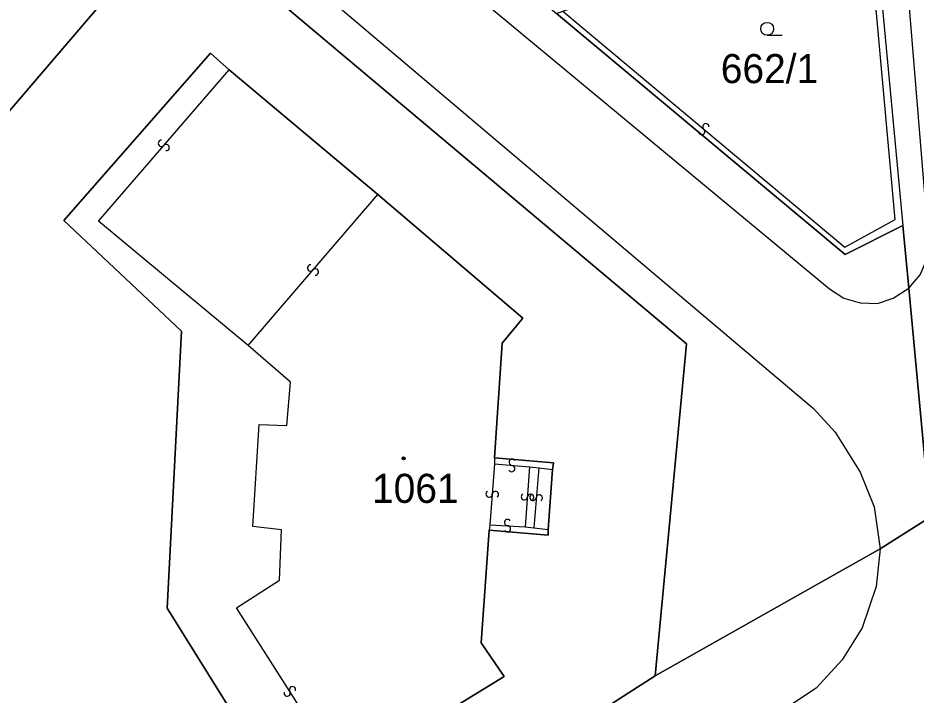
# Model space of a CAD drawing. Extents: x -600309 to -598967, y -1161267 to -1160292.
# Drawn here: x -599569.8 to -599517.3, y -1160522 to -1160482.5 of the extents above; entities that cross this region are included whole.
import ezdxf

# ---------------------------------------------------------------- set-up
doc = ezdxf.new("R2010")
doc.units = 0
for name, color, linetype in [('Level 1', 7, 'Continuous'), ('Level 13', 7, 'Continuous'), ('Level 3', 7, 'Continuous'), ('Level 4', 7, 'Continuous'), ('Level 5', 7, 'Continuous'), ('Level 60', 7, 'Continuous'), ('Vrstva 60', 7, 'Continuous')]:
    doc.layers.add(name, color=color, linetype=linetype)

msp = doc.modelspace()

# ---------------------------------------------------------------- linework, layer by layer
at = {"layer": 'Level 1'}
for points in [[(-599520.03, -1160474.02), (-599518.1, -1160494.6)], [(-599560.61, -1160476.37), (-599560.81, -1160476.82), (-599588.27, -1160508.93)], [(-599560.61, -1160476.37), (-599530.73, -1160501.52), (-599532.56, -1160520.91)], [(-599518.1, -1160494.6), (-599521.48, -1160496.3), (-599538.33, -1160482.21)], [(-599550.78, -1160526.72), (-599553.82, -1160528.59), (-599561.07, -1160516.96), (-599560.23, -1160500.77), (-599567.09, -1160494.3), (-599558.53, -1160484.52), (-599557.44, -1160485.51)], [(-599557.44, -1160485.51), (-599548.77, -1160492.78)], [(-599548.77, -1160492.78), (-599540.29, -1160500.02), (-599541.5, -1160501.48), (-599541.94, -1160508.17)], [(-599517.76, -1160498.26), (-599518.1, -1160494.6)], [(-599516.51, -1160511.65), (-599517.76, -1160498.26)], [(-599541.94, -1160508.17), (-599538.51, -1160508.47), (-599538.56, -1160508.85)], [(-599538.56, -1160508.85), (-599538.81, -1160512.36)], [(-599519.42, -1160513.49), (-599516.51, -1160511.65)], [(-599542.26, -1160512.41), (-599542.73, -1160518.98), (-599541.39, -1160520.95), (-599550.78, -1160526.72)], [(-599538.81, -1160512.36), (-599538.82, -1160512.7), (-599542.26, -1160512.41)], [(-599532.56, -1160520.91), (-599519.42, -1160513.49)], [(-599532.56, -1160520.91), (-599539.69, -1160525.49), (-599550.99, -1160533.3), (-599566.17, -1160543.34)]]:
    msp.add_lwpolyline(points, dxfattribs=at)
at = {"layer": 'Level 13'}
for centre, start, end in [((-599529.849, -1160489.111), 177.2057, 49.7957), ((-599529.61, -1160488.83), 357.4202, 229.5182), ((-599561.398, -1160489.798), 86.5424, 318.6404), ((-599561.121, -1160490.041), 266.328, 138.918), ((-599552.689, -1160497.079), 86.8356, 318.9336), ((-599552.411, -1160497.32), 266.6211, 139.2111), ((-599540.912, -1160508.436), 32.3548, 264.4528), ((-599540.947, -1160508.803), 212.1403, 84.7303), ((-599542.263, -1160510.295), 122.8211, 355.4111), ((-599541.896, -1160510.326), 303.0356, 175.1336), ((-599540.204, -1160510.446), 123.061, 355.651), ((-599539.836, -1160510.475), 303.2755, 175.3734), ((-599539.703, -1160510.494), 122.4217, 355.0117), ((-599539.336, -1160510.527), 302.6362, 174.7342), ((-599541.179, -1160511.956), 34.3309, 266.4289), ((-599541.201, -1160512.324), 214.1164, 86.7064), ((-599554.056, -1160521.928), 159.9121, 32.0101), ((-599553.744, -1160521.732), 339.6977, 212.2877)]:
    msp.add_arc(centre, 0.184, start, end, dxfattribs=at)
at = {"layer": 'Level 3'}
for points in [[(-599698.81, -1160347.45), (-599698.8, -1160347.76), (-599698.67, -1160348.55), (-599698.38, -1160349.34), (-599697.65, -1160350.63), (-599669.96, -1160374.11), (-599645.48, -1160394.78), (-599613.44, -1160421.83), (-599584.31, -1160446.38), (-599566.3, -1160461.83), (-599522.39, -1160498.3), (-599521.56, -1160498.85), (-599520.6, -1160499.11), (-599519.58, -1160499.15), (-599518.68, -1160498.85), (-599517.76, -1160498.26)], [(-599693.63, -1160364.77), (-599691.54, -1160363.79), (-599665.58, -1160385.22), (-599640.62, -1160406.59), (-599616.44, -1160426.96), (-599585.44, -1160452.72), (-599523.33, -1160505.29), (-599522.05, -1160506.67), (-599520.59, -1160509.01), (-599519.78, -1160511.04), (-599519.42, -1160513.49)], [(-599517.76, -1160498.26), (-599517.1, -1160497.49), (-599516.71, -1160496.59), (-599516.58, -1160495.61), (-599519.53, -1160459.83), (-599523.49, -1160415.27), (-599523.49, -1160414.57), (-599523.95, -1160414.11), (-599524.5, -1160413.8), (-599524.82, -1160413.53)], [(-599537.95, -1160482.08), (-599521.5, -1160495.86), (-599518.55, -1160494.24), (-599520.36, -1160474.2)], [(-599556.33, -1160501.62), (-599565.07, -1160494.34), (-599557.44, -1160485.51)], [(-599556.33, -1160501.62), (-599548.77, -1160492.78)], [(-599550.78, -1160526.72), (-599557.02, -1160516.94), (-599554.5, -1160515.32), (-599554.38, -1160512.39), (-599556.06, -1160512.19), (-599555.69, -1160506.23), (-599554.07, -1160506.29), (-599553.86, -1160503.76), (-599556.33, -1160501.62)], [(-599541.94, -1160508.17), (-599541.95, -1160508.53)], [(-599541.95, -1160508.53), (-599542.22, -1160512.09)], [(-599541.95, -1160508.53), (-599539.9, -1160508.71)], [(-599539.9, -1160508.71), (-599540.15, -1160512.2)], [(-599539.9, -1160508.71), (-599539.37, -1160508.76)], [(-599539.37, -1160508.76), (-599539.66, -1160512.26)], [(-599539.37, -1160508.76), (-599538.56, -1160508.85)], [(-599542.22, -1160512.09), (-599542.26, -1160512.41)], [(-599542.22, -1160512.09), (-599540.15, -1160512.2)], [(-599540.15, -1160512.2), (-599539.66, -1160512.26)], [(-599539.66, -1160512.26), (-599538.81, -1160512.36)], [(-599519.42, -1160513.49), (-599519.66, -1160515.69), (-599520.49, -1160518.11), (-599521.64, -1160519.99), (-599523.16, -1160521.63), (-599553.96, -1160542.08), (-599563.18, -1160548.01), (-599578.81, -1160556.99), (-599591.63, -1160563.27), (-599601.05, -1160567.31), (-599606, -1160569.15), (-599609.24, -1160569.13), (-599610.37, -1160568.66), (-599611.22, -1160568.05), (-599612.12, -1160567.16), (-599612.9, -1160565.98)]]:
    msp.add_lwpolyline(points, dxfattribs=at)
at = {"layer": 'Level 5'}
msp.add_line((-599526.03, -1160483.48), (-599525.155, -1160483.48), dxfattribs=at)
for centre, radius in [((-599526.03, -1160483.105), 0.375), ((-599547.26, -1160508.21), 0.09), ((-599547.26, -1160508.21), 0.0521)]:
    msp.add_circle(centre, radius, dxfattribs=at)
at = {"layer": 'Level 60'}
for points in [[(-599609.49, -1160422.27), (-599603.49, -1160427.42), (-599597.32, -1160432.69), (-599584.06, -1160443.74), (-599565.59, -1160459.41), (-599563.44, -1160461.21), (-599560.14, -1160463.97), (-599547.94, -1160474.17), (-599538.33, -1160482.21), (-599521.48, -1160496.3), (-599518.1, -1160494.6), (-599517.76, -1160498.26), (-599516.51, -1160511.65), (-599519.42, -1160513.49), (-599532.56, -1160520.91), (-599530.73, -1160501.52), (-599560.61, -1160476.37), (-599572.3, -1160466.71), (-599582.88, -1160457.77), (-599594.53, -1160447.92), (-599606.36, -1160437.91), (-599611.39, -1160433.69), (-599616.41, -1160429.5), (-599627.82, -1160419.8)], [(-599539.69, -1160525.49), (-599532.56, -1160520.91), (-599519.42, -1160513.49), (-599516.51, -1160511.65)]]:
    msp.add_lwpolyline(points, dxfattribs=at)
for points in [[(-599588.27, -1160508.93), (-599593.11, -1160503.57), (-599598.55, -1160497.66), (-599585.24, -1160481.57), (-599577.48, -1160487.98), (-599573.28, -1160482.83), (-599571.4, -1160480.71), (-599572.73, -1160479.52), (-599569.92, -1160476.34), (-599576.1, -1160471.06), (-599572.54, -1160466.98), (-599572.3, -1160466.71), (-599560.61, -1160476.37), (-599560.81, -1160476.82)], [(-599527.07, -1160477.8), (-599520.36, -1160474.2), (-599520.03, -1160474.02), (-599518.1, -1160494.6), (-599521.48, -1160496.3), (-599538.33, -1160482.21), (-599537.95, -1160482.08), (-599531.06, -1160479.83), (-599529.57, -1160479.17), (-599529.07, -1160480.31), (-599527.8, -1160479.72), (-599528.34, -1160478.53)], [(-599560.81, -1160476.82), (-599560.61, -1160476.37), (-599530.73, -1160501.52), (-599532.56, -1160520.91), (-599539.69, -1160525.49), (-599550.99, -1160533.3), (-599566.17, -1160543.34), (-599575.98, -1160527.95), (-599578.46, -1160524.05), (-599588.27, -1160508.93)], [(-599540.29, -1160500.02), (-599541.5, -1160501.48), (-599541.94, -1160508.17), (-599538.51, -1160508.47), (-599538.56, -1160508.85), (-599538.81, -1160512.36), (-599538.82, -1160512.7), (-599542.26, -1160512.41), (-599542.73, -1160518.98), (-599541.39, -1160520.95), (-599550.78, -1160526.72), (-599553.82, -1160528.59), (-599561.07, -1160516.96), (-599560.23, -1160500.77), (-599567.09, -1160494.3), (-599558.53, -1160484.52), (-599557.44, -1160485.51), (-599548.77, -1160492.78)], [(-599541.5, -1160501.48), (-599540.29, -1160500.02), (-599548.77, -1160492.78), (-599557.44, -1160485.51), (-599558.53, -1160484.52), (-599567.09, -1160494.3), (-599560.23, -1160500.77), (-599561.07, -1160516.96), (-599553.82, -1160528.59), (-599550.78, -1160526.72), (-599541.39, -1160520.95), (-599542.73, -1160518.98), (-599542.26, -1160512.41), (-599538.82, -1160512.7), (-599538.81, -1160512.36), (-599538.56, -1160508.85), (-599538.51, -1160508.47), (-599541.94, -1160508.17)]]:
    msp.add_lwpolyline(points, close=True, dxfattribs=at)
at = {"layer": 'Vrstva 60'}
msp.add_lwpolyline([(-599508.19, -1160389.53), (-599521.65, -1160405.03), (-599522.21, -1160406.42), (-599524.82, -1160413.53), (-599525.33, -1160414.93), (-599525.02, -1160420.47), (-599521.28, -1160460.02), (-599521.14, -1160461.62), (-599520.79, -1160465.64), (-599520.37, -1160470.36), (-599520.03, -1160474.02), (-599518.1, -1160494.6), (-599517.76, -1160498.26), (-599516.51, -1160511.65)], dxfattribs=at)

# ---------------------------------------------------------------- texts
at = {"layer": 'Level 4'}
for s, p in [('662/1', (-599528.737, -1160486.28)), ('1061', (-599549.102, -1160510.81))]:
    msp.add_text(s, height=1.7, dxfattribs=at).set_placement(p)

doc.saveas('drawing.dxf')
